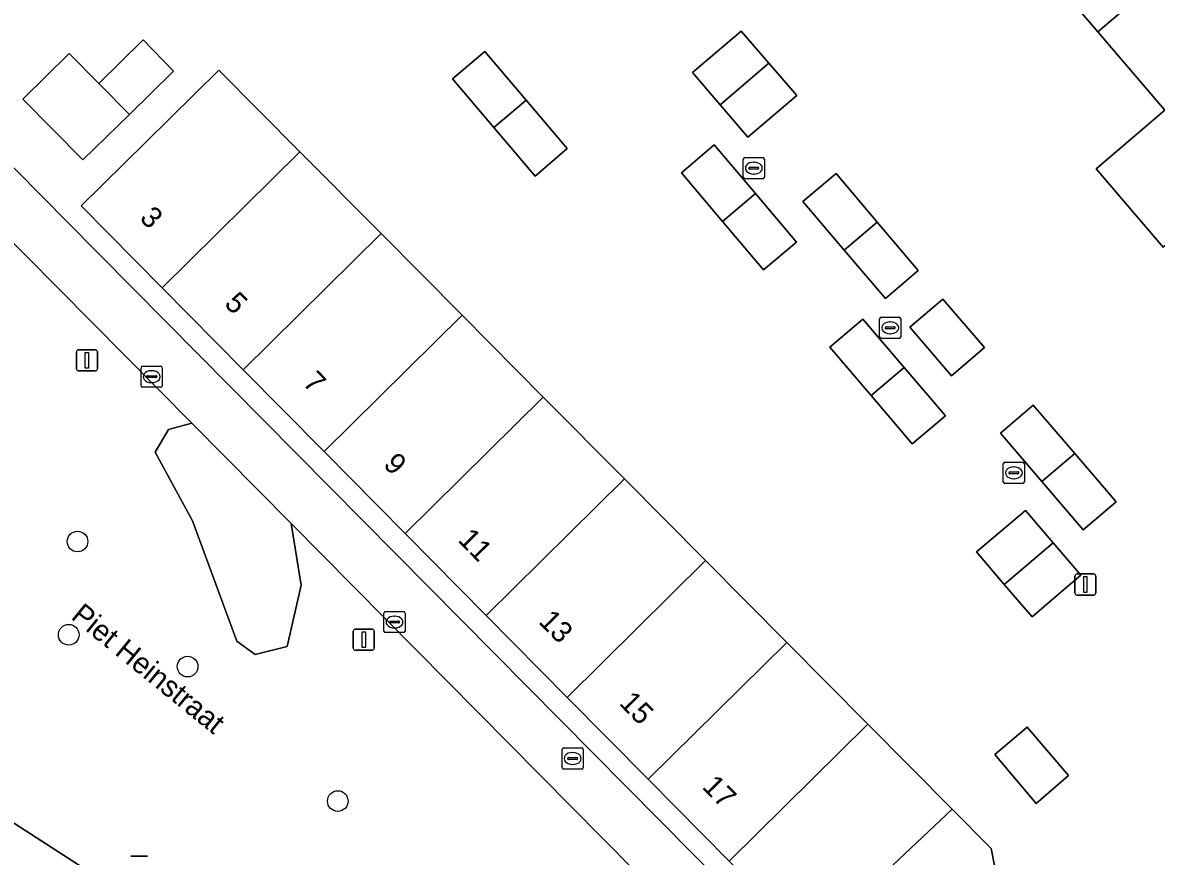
# Model space of a CAD drawing. Extents: x 160377 to 161131, y 383938 to 384853.
# Drawn here: x 160713.3 to 160766.9, y 384578.8 to 384618.3 of the extents above; entities that cross this region are included whole.
import ezdxf

# ---------------------------------------------------------------- set-up
doc = ezdxf.new("R2010")
doc.units = 0
for name, color, linetype in [('IMGEO_Boom', 7, 'Continuous'), ('IMGEO_Brandkraan', 7, 'Continuous'), ('IMGEO_Erf', 7, 'Continuous'), ('IMGEO_Groenvoorziening', 7, 'Continuous'), ('IMGEO_Kolk', 7, 'Continuous'), ('IMGEO_Lichtmast', 7, 'Continuous'), ('IMGEO_Openbare_ruimte_label', 7, 'Continuous'), ('IMGEO_Pand', 7, 'Continuous'), ('IMGEO_Pand_nummerreeks', 7, 'Continuous'), ('IMGEO_Voetgangersgebied_open', 7, 'Continuous')]:
    doc.layers.add(name, color=color, linetype=linetype)

msp = doc.modelspace()

# ---------------------------------------------------------------- linework, layer by layer
at = {"layer": 'IMGEO_Boom'}
for centre in [(160715.854, 384593.757), (160715.439, 384589.341), (160721.065, 384587.835), (160728.176, 384581.465)]:
    msp.add_circle(centre, 0.489, dxfattribs=at)
at = {"layer": 'IMGEO_Brandkraan'}
for p, q in [((160738.796, 384583.058), (160738.796, 384583.91)), ((160738.871, 384583.984), (160739.723, 384583.984)), ((160739.284, 384583.764), (160739.309, 384583.764)), ((160739.797, 384583.91), (160739.797, 384583.058)), ((160739.055, 384583.478), (160739.055, 384583.49)), ((160739.493, 384583.441), (160739.095, 384583.441)), ((160739.098, 384583.527), (160739.496, 384583.527)), ((160739.307, 384583.204), (160739.282, 384583.204)), ((160739.539, 384583.49), (160739.539, 384583.478)), ((160739.723, 384582.984), (160738.871, 384582.984))]:
    msp.add_line(p, q, dxfattribs=at)
for points in [[(160738.796, 384583.058), (160738.796, 384583.91)], [(160738.871, 384583.984), (160739.723, 384583.984)], [(160739.797, 384583.91), (160739.797, 384583.058)], [(160739.723, 384582.984), (160738.871, 384582.984)]]:
    msp.add_lwpolyline(points, dxfattribs=at)
for centre, radius, start, end in [((160738.873, 384583.908), 0.0765, 91.552, 178.448), ((160738.873, 384583.908), 0.0765, 91.552, 178.448), ((160739.721, 384583.908), 0.0765, 1.552, 88.448), ((160739.721, 384583.908), 0.0765, 1.552, 88.448), ((160738.873, 384583.06), 0.0765, 181.552, 268.448), ((160738.873, 384583.06), 0.0765, 181.552, 268.448), ((160739.095, 384583.487), 0.0403, 85.8775, 175.7526), ((160739.092, 384583.477), 0.0366, 178.938, 274.7102), ((160739.496, 384583.484), 0.043, 264.8664, 352.4533), ((160739.5, 384583.489), 0.0386, 1.7309, 96.639), ((160739.721, 384583.06), 0.0765, 271.552, 358.448), ((160739.721, 384583.06), 0.0765, 271.552, 358.448)]:
    msp.add_arc(centre, radius, start, end, dxfattribs=at)
for centre, major_axis, ratio, start_param, end_param in [((160739.283, 384583.484), (-0.387, 0.002), 0.722429, 4.712389, 7.853982), ((160739.308, 384583.484), (-0.39, 0.002), 0.717154, 1.570796, 4.712389)]:
    msp.add_ellipse(centre, major_axis=major_axis, ratio=ratio, start_param=start_param, end_param=end_param, dxfattribs=at)
at = {"layer": 'IMGEO_Erf'}
for points in [[(160757.82, 384625.32), (160754.648, 384629.033), (160751.476, 384632.745), (160754.966, 384635.727), (160758.456, 384638.708), (160761.628, 384634.996), (160764.8, 384631.283), (160767.972, 384627.571), (160771.144, 384623.858), (160774.316, 384620.146), (160777.488, 384616.433), (160780.66, 384612.721), (160783.832, 384609.008), (160776.853, 384603.045), (160773.681, 384606.758), (160770.509, 384610.47), (160767.258, 384607.692), (160764.086, 384611.405), (160767.337, 384614.183), (160764.164, 384617.895), (160760.992, 384621.608)], [(160720.405, 384616.026), (160718.308, 384613.978), (160716.107, 384611.828), (160713.265, 384614.708), (160715.451, 384616.86), (160716.859, 384615.44), (160718.967, 384617.515)], [(160747.588, 384612.904), (160746.278, 384614.432), (160744.967, 384615.96), (160747.272, 384617.93), (160748.582, 384616.409), (160749.904, 384614.874)], [(160737.515, 384611.052), (160735.557, 384613.361), (160733.604, 384615.665), (160735.13, 384616.962), (160737.087, 384614.663), (160739.043, 384612.364)], [(160748.329, 384606.615), (160746.387, 384608.916), (160744.444, 384611.216), (160746.002, 384612.544), (160747.95, 384610.236), (160749.89, 384607.937)], [(160754.102, 384605.266), (160752.148, 384607.561), (160750.197, 384609.852), (160751.77, 384611.183), (160753.715, 384608.887), (160755.659, 384606.591)], [(160757.237, 384601.601), (160755.262, 384603.909), (160756.827, 384605.239), (160758.801, 384602.944)], [(160753.425, 384600.664), (160751.467, 384602.955), (160753.035, 384604.29), (160754.989, 384601.996), (160756.943, 384599.702), (160755.374, 384598.382)], [(160759.548, 384598.892), (160761.105, 384600.22), (160763.068, 384597.931), (160765.031, 384595.641), (160763.472, 384594.303), (160761.511, 384596.596)], [(160759.733, 384591.728), (160758.413, 384593.263), (160760.742, 384595.23), (160762.047, 384593.696), (160763.351, 384592.163), (160762.186, 384591.163), (160761.054, 384590.192)], [(160762.775, 384582.671), (160761.239, 384581.355), (160759.279, 384583.664), (160760.809, 384584.964)]]:
    msp.add_lwpolyline(points, close=True, dxfattribs=at)
for points in [[(160704.012, 384620.371), (160714.28, 384609.995), (160715.318, 384608.946), (160749.625, 384574.277), (160752.301, 384560.653), (160755.616, 384543.763), (160755.906, 384542.287), (160759.828, 384522.305)], [(160746.711, 384578.621), (160742.875, 384582.499), (160739.04, 384586.378), (160735.205, 384590.256), (160731.369, 384594.134), (160727.534, 384598.012), (160723.699, 384601.891), (160719.863, 384605.769), (160716.028, 384609.647), (160719.085, 384612.663), (160722.549, 384616.082), (160726.383, 384612.216), (160730.224, 384608.344), (160734.065, 384604.471), (160737.906, 384600.598), (160741.747, 384596.726), (160745.588, 384592.853), (160749.429, 384588.98), (160753.269, 384585.108), (160757.263, 384581.081), (160759.108, 384579.223), (160760.561, 384571.796)]]:
    msp.add_lwpolyline(points, dxfattribs=at)
at = {"layer": 'IMGEO_Groenvoorziening'}
for points in [[(160725.963, 384594.603), (160726.437, 384591.692), (160725.779, 384588.784), (160724.263, 384588.408), (160723.391, 384589.033), (160721.297, 384594.737), (160719.537, 384597.985), (160720.165, 384599.054), (160721.26, 384599.354), (160711.786, 384608.924)], [(160746.227, 384573.82), (160744.754, 384575.566), (160743.669, 384576.716), (160725.963, 384594.603)], [(160697.299, 384590.465), (160733.288, 384567.211), (160734.189, 384573.163), (160735.387, 384575.893), (160736.248, 384576.336), (160737.187, 384576.131), (160740.096, 384564.929), (160739.132, 384563.434), (160742.491, 384561.264)]]:
    msp.add_lwpolyline(points, dxfattribs=at)
msp.add_lwpolyline([(160725.963, 384594.603), (160721.26, 384599.354), (160720.165, 384599.054), (160719.537, 384597.985), (160721.297, 384594.737), (160723.391, 384589.033), (160724.263, 384588.408), (160725.779, 384588.784), (160726.437, 384591.692)], close=True, dxfattribs=at)
at = {"layer": 'IMGEO_Kolk'}
for p, q in [((160747.372, 384611.012), (160747.372, 384611.864)), ((160747.447, 384611.938), (160748.299, 384611.938)), ((160747.86, 384611.718), (160747.885, 384611.718)), ((160748.373, 384611.864), (160748.373, 384611.012)), ((160747.631, 384611.432), (160747.631, 384611.444)), ((160748.069, 384611.395), (160747.671, 384611.395)), ((160747.674, 384611.481), (160748.072, 384611.481)), ((160747.883, 384611.158), (160747.858, 384611.158)), ((160748.115, 384611.444), (160748.115, 384611.432)), ((160748.299, 384610.938), (160747.447, 384610.938)), ((160753.829, 384603.451), (160753.829, 384604.303)), ((160753.904, 384604.377), (160754.756, 384604.377)), ((160754.317, 384604.157), (160754.342, 384604.157)), ((160754.83, 384604.303), (160754.83, 384603.451)), ((160754.088, 384603.871), (160754.088, 384603.883)), ((160754.526, 384603.834), (160754.128, 384603.834)), ((160754.131, 384603.92), (160754.529, 384603.92)), ((160754.34, 384603.597), (160754.315, 384603.597)), ((160754.572, 384603.883), (160754.572, 384603.871)), ((160754.756, 384603.377), (160753.904, 384603.377)), ((160718.863, 384601.136), (160718.863, 384601.988)), ((160718.938, 384602.062), (160719.79, 384602.062)), ((160719.351, 384601.842), (160719.376, 384601.842)), ((160719.864, 384601.988), (160719.864, 384601.136)), ((160719.122, 384601.556), (160719.122, 384601.568)), ((160719.56, 384601.519), (160719.162, 384601.519)), ((160719.165, 384601.605), (160719.563, 384601.605)), ((160719.606, 384601.568), (160719.606, 384601.556)), ((160719.79, 384601.062), (160718.938, 384601.062)), ((160719.374, 384601.282), (160719.349, 384601.282)), ((160759.684, 384596.582), (160759.684, 384597.434)), ((160759.759, 384597.508), (160760.611, 384597.508)), ((160759.943, 384597.002), (160759.943, 384597.014)), ((160759.986, 384597.051), (160760.384, 384597.051)), ((160760.172, 384597.288), (160760.197, 384597.288)), ((160760.427, 384597.014), (160760.427, 384597.002)), ((160760.685, 384597.434), (160760.685, 384596.582)), ((160760.611, 384596.508), (160759.759, 384596.508)), ((160760.381, 384596.965), (160759.983, 384596.965)), ((160760.195, 384596.728), (160760.17, 384596.728)), ((160730.361, 384589.517), (160730.361, 384590.369)), ((160730.436, 384590.443), (160731.288, 384590.443)), ((160730.849, 384590.223), (160730.874, 384590.223)), ((160731.362, 384590.369), (160731.362, 384589.517)), ((160730.62, 384589.937), (160730.62, 384589.949)), ((160731.058, 384589.9), (160730.66, 384589.9)), ((160730.663, 384589.986), (160731.061, 384589.986)), ((160730.872, 384589.663), (160730.847, 384589.663)), ((160731.104, 384589.949), (160731.104, 384589.937)), ((160731.288, 384589.443), (160730.436, 384589.443))]:
    msp.add_line(p, q, dxfattribs=at)
for points in [[(160747.372, 384611.012), (160747.372, 384611.864)], [(160747.447, 384611.938), (160748.299, 384611.938)], [(160748.373, 384611.864), (160748.373, 384611.012)], [(160748.299, 384610.938), (160747.447, 384610.938)], [(160753.829, 384603.451), (160753.829, 384604.303)], [(160753.904, 384604.377), (160754.756, 384604.377)], [(160754.83, 384604.303), (160754.83, 384603.451)], [(160754.756, 384603.377), (160753.904, 384603.377)], [(160718.863, 384601.136), (160718.863, 384601.988)], [(160718.938, 384602.062), (160719.79, 384602.062)], [(160719.864, 384601.988), (160719.864, 384601.136)], [(160719.79, 384601.062), (160718.938, 384601.062)], [(160759.684, 384596.582), (160759.684, 384597.434)], [(160759.759, 384597.508), (160760.611, 384597.508)], [(160760.685, 384597.434), (160760.685, 384596.582)], [(160760.611, 384596.508), (160759.759, 384596.508)], [(160730.361, 384589.517), (160730.361, 384590.369)], [(160730.436, 384590.443), (160731.288, 384590.443)], [(160731.362, 384590.369), (160731.362, 384589.517)], [(160731.288, 384589.443), (160730.436, 384589.443)]]:
    msp.add_lwpolyline(points, dxfattribs=at)
for centre, radius, start, end in [((160747.449, 384611.862), 0.0765, 91.552, 178.448), ((160747.449, 384611.862), 0.0765, 91.552, 178.448), ((160748.297, 384611.862), 0.0765, 1.552, 88.448), ((160748.297, 384611.862), 0.0765, 1.552, 88.448), ((160747.449, 384611.014), 0.0765, 181.552, 268.448), ((160747.449, 384611.014), 0.0765, 181.552, 268.448), ((160747.671, 384611.441), 0.0403, 85.8775, 175.7526), ((160747.668, 384611.431), 0.0366, 178.938, 274.7102), ((160748.072, 384611.438), 0.043, 264.8664, 352.4533), ((160748.076, 384611.443), 0.0386, 1.7309, 96.639), ((160748.297, 384611.014), 0.0765, 271.552, 358.448), ((160748.297, 384611.014), 0.0765, 271.552, 358.448), ((160753.906, 384604.301), 0.0765, 91.552, 178.448), ((160753.906, 384604.301), 0.0765, 91.552, 178.448), ((160754.754, 384604.301), 0.0765, 1.552, 88.448), ((160754.754, 384604.301), 0.0765, 1.552, 88.448), ((160753.906, 384603.453), 0.0765, 181.552, 268.448), ((160753.906, 384603.453), 0.0765, 181.552, 268.448), ((160754.128, 384603.88), 0.0403, 85.8775, 175.7526), ((160754.125, 384603.87), 0.0366, 178.938, 274.7102), ((160754.529, 384603.877), 0.043, 264.8664, 352.4533), ((160754.533, 384603.882), 0.0386, 1.7309, 96.639), ((160754.754, 384603.453), 0.0765, 271.552, 358.448), ((160754.754, 384603.453), 0.0765, 271.552, 358.448), ((160718.94, 384601.986), 0.0765, 91.552, 178.448), ((160718.94, 384601.986), 0.0765, 91.552, 178.448), ((160719.788, 384601.986), 0.0765, 1.552, 88.448), ((160719.788, 384601.986), 0.0765, 1.552, 88.448), ((160719.162, 384601.565), 0.0403, 85.8775, 175.7526), ((160719.159, 384601.555), 0.0366, 178.938, 274.7102), ((160719.563, 384601.562), 0.043, 264.8664, 352.4533), ((160719.567, 384601.567), 0.0386, 1.7309, 96.639), ((160718.94, 384601.138), 0.0765, 181.552, 268.448), ((160718.94, 384601.138), 0.0765, 181.552, 268.448), ((160719.788, 384601.138), 0.0765, 271.552, 358.448), ((160719.788, 384601.138), 0.0765, 271.552, 358.448), ((160759.761, 384597.432), 0.0765, 91.552, 178.448), ((160759.761, 384597.432), 0.0765, 91.552, 178.448), ((160759.983, 384597.011), 0.0403, 85.8775, 175.7526), ((160759.98, 384597.001), 0.0366, 178.938, 274.7102), ((160760.384, 384597.008), 0.043, 264.8664, 352.4533), ((160760.388, 384597.013), 0.0386, 1.7309, 96.639), ((160760.609, 384597.432), 0.0765, 1.552, 88.448), ((160760.609, 384597.432), 0.0765, 1.552, 88.448), ((160759.761, 384596.584), 0.0765, 181.552, 268.448), ((160759.761, 384596.584), 0.0765, 181.552, 268.448), ((160760.609, 384596.584), 0.0765, 271.552, 358.448), ((160760.609, 384596.584), 0.0765, 271.552, 358.448), ((160730.438, 384590.367), 0.0765, 91.552, 178.448), ((160730.438, 384590.367), 0.0765, 91.552, 178.448), ((160731.286, 384590.367), 0.0765, 1.552, 88.448), ((160731.286, 384590.367), 0.0765, 1.552, 88.448), ((160730.438, 384589.519), 0.0765, 181.552, 268.448), ((160730.438, 384589.519), 0.0765, 181.552, 268.448), ((160730.66, 384589.946), 0.0403, 85.8775, 175.7526), ((160730.657, 384589.936), 0.0366, 178.938, 274.7102), ((160731.061, 384589.943), 0.043, 264.8664, 352.4533), ((160731.065, 384589.948), 0.0386, 1.7309, 96.639), ((160731.286, 384589.519), 0.0765, 271.552, 358.448), ((160731.286, 384589.519), 0.0765, 271.552, 358.448)]:
    msp.add_arc(centre, radius, start, end, dxfattribs=at)
for centre, major_axis, ratio, start_param, end_param in [((160747.859, 384611.438), (-0.387, 0.002), 0.722429, 4.712389, 7.853982), ((160747.884, 384611.438), (-0.39, 0.002), 0.717154, 1.570796, 4.712389), ((160754.316, 384603.877), (-0.387, 0.002), 0.722429, 4.712389, 7.853982), ((160754.341, 384603.877), (-0.39, 0.002), 0.717154, 1.570796, 4.712389), ((160719.35, 384601.562), (-0.387, 0.002), 0.722429, 4.712389, 7.853982), ((160719.375, 384601.562), (-0.39, 0.002), 0.717154, 1.570796, 4.712389), ((160760.171, 384597.008), (-0.387, 0.002), 0.722429, 4.712389, 7.853982), ((160760.196, 384597.008), (-0.39, 0.002), 0.717154, 1.570796, 4.712389), ((160730.848, 384589.943), (-0.387, 0.002), 0.722429, 4.712389, 7.853982), ((160730.873, 384589.943), (-0.39, 0.002), 0.717154, 1.570796, 4.712389)]:
    msp.add_ellipse(centre, major_axis=major_axis, ratio=ratio, start_param=start_param, end_param=end_param, dxfattribs=at)
at = {"layer": 'IMGEO_Lichtmast'}
for p, q in [((160715.803, 384601.935), (160715.803, 384602.735)), ((160715.803, 384602.735), (160715.803, 384601.935)), ((160715.903, 384602.835), (160716.693, 384602.835)), ((160716.693, 384602.835), (160715.903, 384602.835)), ((160716.793, 384602.735), (160716.793, 384601.935)), ((160716.793, 384601.935), (160716.793, 384602.735)), ((160716.693, 384601.835), (160715.903, 384601.835)), ((160715.903, 384601.835), (160716.693, 384601.835)), ((160763.175, 384592.223), (160763.965, 384592.223)), ((160763.965, 384592.223), (160763.175, 384592.223)), ((160763.075, 384591.323), (160763.075, 384592.123)), ((160763.075, 384592.123), (160763.075, 384591.323)), ((160764.065, 384592.123), (160764.065, 384591.323)), ((160764.065, 384591.323), (160764.065, 384592.123)), ((160763.965, 384591.223), (160763.175, 384591.223)), ((160763.175, 384591.223), (160763.965, 384591.223)), ((160728.912, 384588.709), (160728.912, 384589.509)), ((160728.912, 384589.509), (160728.912, 384588.709)), ((160729.012, 384589.609), (160729.802, 384589.609)), ((160729.802, 384589.609), (160729.012, 384589.609)), ((160729.902, 384589.509), (160729.902, 384588.709)), ((160729.902, 384588.709), (160729.902, 384589.509)), ((160729.802, 384588.609), (160729.012, 384588.609)), ((160729.012, 384588.609), (160729.802, 384588.609)), ((160718.382, 384578.85), (160719.172, 384578.85)), ((160719.172, 384578.85), (160718.382, 384578.85))]:
    msp.add_line(p, q, dxfattribs=at)
for points in [[(160716.223, 384602.71), (160716.373, 384602.71), (160716.373, 384601.96), (160716.223, 384601.96), (160716.223, 384602.71)], [(160763.495, 384592.098), (160763.645, 384592.098), (160763.645, 384591.348), (160763.495, 384591.348), (160763.495, 384592.098)], [(160729.332, 384589.484), (160729.482, 384589.484), (160729.482, 384588.734), (160729.332, 384588.734), (160729.332, 384589.484)]]:
    msp.add_lwpolyline(points, dxfattribs=at)
for centre, start, end in [((160715.903, 384602.735), 90, 180), ((160715.903, 384602.735), 90, 180), ((160716.693, 384602.735), 0, 90), ((160716.693, 384602.735), 360, 90), ((160715.903, 384601.935), 180, 270), ((160715.903, 384601.935), 180, 270), ((160716.693, 384601.935), 270, 0), ((160716.693, 384601.935), 270, 0), ((160763.175, 384592.123), 90, 180), ((160763.175, 384592.123), 90, 180), ((160763.965, 384592.123), 0, 90), ((160763.965, 384592.123), 360, 90), ((160763.175, 384591.323), 180, 270), ((160763.175, 384591.323), 180, 270), ((160763.965, 384591.323), 270, 0), ((160763.965, 384591.323), 270, 0), ((160729.012, 384589.509), 90, 180), ((160729.012, 384589.509), 90, 180), ((160729.802, 384589.509), 0, 90), ((160729.802, 384589.509), 360, 90), ((160729.012, 384588.709), 180, 270), ((160729.012, 384588.709), 180, 270), ((160729.802, 384588.709), 270, 0), ((160729.802, 384588.709), 270, 0)]:
    msp.add_arc(centre, 0.1, start, end, dxfattribs=at)
at = {"layer": 'IMGEO_Pand'}
for points in [[(160771.144, 384623.858), (160767.972, 384627.571), (160760.992, 384621.608), (160764.164, 384617.895)], [(160774.316, 384620.146), (160771.144, 384623.858), (160764.164, 384617.895), (160767.337, 384614.183)], [(160777.488, 384616.433), (160774.316, 384620.146), (160767.337, 384614.183), (160764.086, 384611.405), (160767.258, 384607.692), (160770.509, 384610.47)], [(160720.405, 384616.026), (160718.967, 384617.515), (160716.859, 384615.44), (160718.308, 384613.978)], [(160748.582, 384616.409), (160747.272, 384617.93), (160744.967, 384615.96), (160746.278, 384614.432)], [(160716.859, 384615.44), (160715.451, 384616.86), (160713.265, 384614.708), (160716.107, 384611.828), (160718.308, 384613.978)], [(160735.13, 384616.962), (160733.604, 384615.665), (160735.557, 384613.361), (160737.087, 384614.663)], [(160748.582, 384616.409), (160746.278, 384614.432), (160747.588, 384612.904), (160749.904, 384614.874)], [(160726.383, 384612.216), (160722.549, 384616.082), (160719.085, 384612.663), (160716.028, 384609.647), (160719.863, 384605.769)], [(160737.087, 384614.663), (160735.557, 384613.361), (160737.515, 384611.052), (160739.043, 384612.364)], [(160730.224, 384608.344), (160726.383, 384612.216), (160719.863, 384605.769), (160723.699, 384601.891)], [(160746.002, 384612.544), (160744.444, 384611.216), (160746.387, 384608.916), (160747.95, 384610.236)], [(160751.77, 384611.183), (160750.197, 384609.852), (160752.148, 384607.561), (160753.715, 384608.887)], [(160747.95, 384610.236), (160746.387, 384608.916), (160748.329, 384606.615), (160749.89, 384607.937)], [(160753.715, 384608.887), (160752.148, 384607.561), (160754.102, 384605.266), (160755.659, 384606.591)], [(160734.065, 384604.471), (160730.224, 384608.344), (160723.699, 384601.891), (160727.534, 384598.012)], [(160755.262, 384603.909), (160757.237, 384601.601), (160758.801, 384602.944), (160756.827, 384605.239)], [(160737.906, 384600.598), (160734.065, 384604.471), (160727.534, 384598.012), (160731.369, 384594.134)], [(160753.035, 384604.29), (160751.467, 384602.955), (160753.425, 384600.664), (160754.989, 384601.996)], [(160754.989, 384601.996), (160753.425, 384600.664), (160755.374, 384598.382), (160756.943, 384599.702)], [(160741.747, 384596.726), (160737.906, 384600.598), (160731.369, 384594.134), (160735.205, 384590.256)], [(160761.105, 384600.22), (160759.548, 384598.892), (160761.511, 384596.596), (160763.068, 384597.931)], [(160763.068, 384597.931), (160761.511, 384596.596), (160763.472, 384594.303), (160765.031, 384595.641)], [(160745.588, 384592.853), (160741.747, 384596.726), (160735.205, 384590.256), (160739.04, 384586.378)], [(160762.047, 384593.696), (160760.742, 384595.23), (160758.413, 384593.263), (160759.733, 384591.728)], [(160763.351, 384592.163), (160762.047, 384593.696), (160759.733, 384591.728), (160761.054, 384590.192), (160762.186, 384591.163)], [(160749.429, 384588.98), (160745.588, 384592.853), (160739.04, 384586.378), (160742.875, 384582.499)], [(160753.269, 384585.108), (160749.429, 384588.98), (160742.875, 384582.499), (160746.711, 384578.621)], [(160757.263, 384581.081), (160753.269, 384585.108), (160746.711, 384578.621), (160750.546, 384574.743)], [(160760.809, 384584.964), (160759.279, 384583.664), (160761.239, 384581.355), (160762.775, 384582.671)], [(160757.263, 384581.081), (160750.546, 384574.743), (160751.47, 384570.07), (160760.561, 384571.796), (160759.108, 384579.223)]]:
    msp.add_lwpolyline(points, close=True, dxfattribs=at)
at = {"layer": 'IMGEO_Voetgangersgebied_open'}
for points in [[(160755.906, 384542.287), (160755.616, 384543.763), (160752.301, 384560.653), (160749.625, 384574.277), (160715.318, 384608.946), (160714.28, 384609.995), (160704.012, 384620.371), (160696.715, 384627.735), (160696.648, 384627.802), (160694.536, 384629.95), (160692.615, 384628.309), (160698.73, 384622.125), (160700.47, 384620.379)], [(160705.029, 384615.75), (160711.786, 384608.924), (160721.26, 384599.354), (160725.963, 384594.603), (160743.669, 384576.716), (160744.754, 384575.566), (160746.227, 384573.82)], [(160739.132, 384563.434), (160733.288, 384567.211), (160697.299, 384590.465), (160692.108, 384593.819)]]:
    msp.add_lwpolyline(points, dxfattribs=at)

# ---------------------------------------------------------------- texts
at = {"layer": 'IMGEO_Openbare_ruimte_label'}
msp.add_text('Piet Heinstraat', height=1, rotation=320.8839, dxfattribs=at).set_placement((160715.498, 384590.132))
at = {"layer": 'IMGEO_Pand_nummerreeks'}
for s, p in [('3', (160718.75, 384609.028)), ('5', (160722.76, 384604.973)), ('7', (160726.469, 384601.222)), ('9', (160730.288, 384597.36)), ('11', (160733.819, 384593.791)), ('13', (160737.639, 384589.928)), ('15', (160741.457, 384586.067)), ('17', (160745.377, 384582.104))]:
    msp.add_text(s, height=1, rotation=314.679, dxfattribs=at).set_placement(p)

doc.saveas('drawing.dxf')
